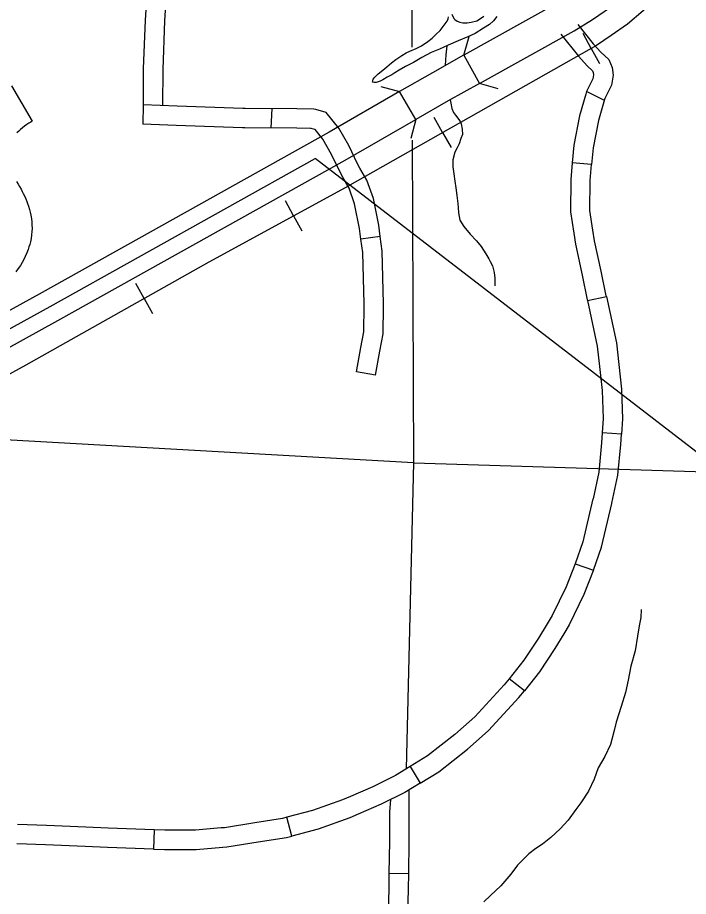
# Model space of a CAD drawing. Extents: x 1196286 to 1268366, y 2040822 to 2082115.
# Drawn here: x 1233616 to 1235560, y 2058115 to 2060664 of the extents above; entities that cross this region are included whole.
import ezdxf

# ---------------------------------------------------------------- set-up
doc = ezdxf.new("R2010")
doc.units = 0
for name, color, linetype in [('60', 7, 'Continuous'), ('61', 7, 'Continuous'), ('62', 7, 'Continuous'), ('Level 69', 7, 'Continuous'), ('Level 72', 7, 'Continuous'), ('Level 76', 7, 'Continuous'), ('Level 8', 7, 'Continuous'), ('Level 80', 7, 'Continuous'), ('Level 81', 7, 'Continuous'), ('Level 84', 7, 'Continuous')]:
    doc.layers.add(name, color=color, linetype=linetype)

msp = doc.modelspace()

# ---------------------------------------------------------------- linework, layer by layer
at = {"layer": '60'}
for points in [[(1234757.4, 2060854.1), (1234758.6, 2060578.3)], [(1234759.8, 2060309), (1234763.8, 2059372.9), (1234742.1, 2058484.8)], [(1234763.8, 2059372.9), (1233167, 2059462.7)], [(1234763.8, 2059372.9), (1236710.8, 2059312.7), (1236887.6, 2059309.1)]]:
    msp.add_lwpolyline(points, dxfattribs=at)
at = {"layer": '61'}
for p, q in [((1235315.2, 2060424.8), (1235265, 2060450.1)), ((1235279.7, 2060238.1), (1235223.7, 2060243.1)), ((1235267.4, 2059843.4), (1235322.4, 2059855.4)), ((1235366.4, 2059455.6), (1235310.3, 2059459.4)), ((1235366.4, 2059455.6), (1235366.4, 2059455.6)), ((1235232.2, 2059080.1), (1235285.4, 2059061.9)), ((1235084.9, 2058711.6), (1235040.9, 2058746.6)), ((1235084.9, 2058711.6), (1235084.9, 2058711.6)), ((1234753.8, 2058491.8), (1234782.9, 2058443.7)), ((1234410.8, 2058290.3), (1234396.6, 2058344.8)), ((1234011.6, 2058308.7), (1234009.8, 2058252.5)), ((1234749.5, 2058180.2), (1234693.3, 2058181.2))]:
    msp.add_line(p, q, dxfattribs=at)
for points in [[(1235239.8, 2060644.5), (1235284.3, 2060588.6), (1235306.3, 2060564), (1235330, 2060542.8), (1235339.2, 2060519.9), (1235342.6, 2060497.5), (1235336.9, 2060468), (1235317.6, 2060429.5), (1235316.7, 2060426.6)], [(1235190.5, 2060616.1), (1235241.3, 2060552.3), (1235266.4, 2060524.2), (1235282.7, 2060509.6), (1235284.6, 2060505), (1235285.6, 2060498.7), (1235283.2, 2060486.3), (1235265, 2060450.1), (1235262.7, 2060442.2)], [(1235262.7, 2060442.2), (1235244.5, 2060378.9), (1235228.3, 2060294), (1235223.7, 2060243.1)], [(1235316.7, 2060426.6), (1235299.3, 2060365.8), (1235284.1, 2060286.2), (1235279.7, 2060238.1)], [(1235223.7, 2060243.1), (1235219.4, 2060194.7), (1235218.7, 2060101.1), (1235228, 2060039.3)], [(1235283.6, 2060047.6), (1235275, 2060105.1), (1235275.6, 2060192), (1235279.7, 2060238.1)], [(1235228, 2060039.3), (1235232.8, 2060007), (1235252.2, 2059917.2), (1235266.8, 2059846), (1235267.4, 2059843.4)], [(1235322.4, 2059855.4), (1235321.9, 2059857.7), (1235307.3, 2059928.8), (1235288.2, 2060017.1), (1235283.6, 2060047.6)], [(1235322.4, 2059855.4), (1235351.9, 2059720.8), (1235358.9, 2059658)], [(1235267.4, 2059843.4), (1235296.3, 2059711.7), (1235303, 2059651.9)], [(1235303, 2059651.9), (1235310.6, 2059582.6), (1235313.1, 2059501.9), (1235310.3, 2059459.4)], [(1235358.9, 2059658), (1235366.8, 2059586.5), (1235369.5, 2059500.8), (1235366.4, 2059455.6)], [(1235310.3, 2059459.4), (1235308.3, 2059430.5), (1235300.2, 2059345.8), (1235283.8, 2059268.6), (1235283.7, 2059268.3)], [(1235338.5, 2059255.2), (1235338.7, 2059256.2), (1235355.8, 2059337.3), (1235364.4, 2059425.9), (1235366.4, 2059455.6)], [(1235283.7, 2059268.3), (1235253.9, 2059143.5), (1235232.2, 2059080.1)], [(1235285.4, 2059061.9), (1235308, 2059127.8), (1235338.5, 2059255.2)], [(1235232.2, 2059080.1), (1235232, 2059079.5), (1235205.8, 2059013.4), (1235165.6, 2058929.9), (1235151.3, 2058906.2)], [(1235285.4, 2059061.9), (1235284.7, 2059060), (1235257.4, 2058990.8), (1235215.1, 2058903.1), (1235199.5, 2058877.2)], [(1235151.3, 2058906.2), (1235126, 2058864.1), (1235083.4, 2058800), (1235040.9, 2058746.6)], [(1235199.5, 2058877.2), (1235173.5, 2058834), (1235128.9, 2058766.9), (1235084.9, 2058711.6)], [(1235040.9, 2058746.6), (1235026.5, 2058728.5), (1234941.5, 2058636.4), (1234908.1, 2058606.9)], [(1234945.3, 2058564.7), (1234980.9, 2058596.1), (1235069.2, 2058691.8), (1235084.9, 2058711.6)], [(1234908.1, 2058606.9), (1234883.6, 2058585.2), (1234804.5, 2058522.5), (1234753.8, 2058491.8)], [(1234782.9, 2058443.7), (1234836.7, 2058476.2), (1234919.7, 2058542.1), (1234945.3, 2058564.7)], [(1234753.8, 2058491.8), (1234711.5, 2058466.3), (1234646, 2058433.4), (1234580.4, 2058404.9)], [(1234782.9, 2058443.7), (1234738.6, 2058417), (1234669.8, 2058382.5), (1234602.8, 2058353.3)], [(1234749.5, 2058180.2), (1234751.3, 2058275.2), (1234750.6, 2058424.2)], [(1234580.4, 2058404.9), (1234557.9, 2058395.1), (1234470.8, 2058364), (1234396.6, 2058344.8)], [(1234693.3, 2058181.2), (1234695.1, 2058275.6), (1234694.7, 2058359.2), (1234697.7, 2058396.4)], [(1234396.6, 2058344.8), (1234383.8, 2058341.5), (1234304, 2058328.5), (1234215.4, 2058314.5), (1234206, 2058313.7)], [(1234602.8, 2058353.3), (1234578.6, 2058342.8), (1234487.3, 2058310.2), (1234410.8, 2058290.3)], [(1233814, 2058315.8), (1233699.3, 2058320.8), (1233615.9, 2058323.6)], [(1234011.6, 2058308.7), (1233878.5, 2058313), (1233814, 2058315.8)], [(1234206, 2058313.7), (1234131.4, 2058307.2), (1234042.8, 2058307.7), (1234011.6, 2058308.7)], [(1234210.8, 2058257.6), (1234222.2, 2058258.6), (1234312.9, 2058273), (1234395.4, 2058286.3), (1234410.8, 2058290.3)], [(1233811.6, 2058259.6), (1233697.1, 2058264.5), (1233614, 2058267.4)], [(1234009.8, 2058252.5), (1233876.4, 2058256.8), (1233811.6, 2058259.6)], [(1234009.8, 2058252.5), (1234041.7, 2058251.5), (1234133.6, 2058251), (1234210.8, 2058257.6)], [(1234688.9, 2057983.4), (1234692.5, 2058139.6), (1234693.3, 2058181.2)], [(1234745.1, 2057982.1), (1234748.7, 2058138.4), (1234749.5, 2058180.2)]]:
    msp.add_lwpolyline(points, dxfattribs=at)
at = {"layer": '62'}
for points in [[(1235005.1, 2060667.1), (1234995.7, 2060655), (1234983.8, 2060644.5), (1234966.2, 2060633.4), (1234942.1, 2060618.3), (1234920.5, 2060608.1), (1234893.2, 2060597.4), (1234863.5, 2060584), (1234838.8, 2060572.4), (1234814.9, 2060562.7), (1234787.9, 2060548.5), (1234763.1, 2060534.2), (1234740.6, 2060522.2), (1234721.5, 2060511.5), (1234708.9, 2060504.4), (1234700.5, 2060498.7), (1234687.5, 2060491.6), (1234674.6, 2060483.7), (1234667.3, 2060480.2), (1234655.6, 2060476), (1234649.6, 2060475.9), (1234644.4, 2060477.5), (1234645.3, 2060480.9), (1234646.9, 2060486.1), (1234651.2, 2060492), (1234660.9, 2060501.1), (1234674.3, 2060512.3), (1234686.2, 2060521.3), (1234700.1, 2060532.9), (1234712, 2060543), (1234729.6, 2060554.5), (1234742.6, 2060562.4), (1234753.2, 2060566.5), (1234771.1, 2060575), (1234787.1, 2060582.7), (1234804.7, 2060594.6), (1234817.3, 2060604.3), (1234828.2, 2060614.9), (1234840.9, 2060626.9), (1234852.6, 2060642.3), (1234860.9, 2060653.7), (1234864.1, 2060661.1), (1234865.4, 2060666.3)], [(1234874.2, 2060673.9), (1234880.6, 2060662.1), (1234883.5, 2060659), (1234890.5, 2060654.2), (1234897.9, 2060651), (1234906.4, 2060649.2), (1234918.8, 2060649.6), (1234930.5, 2060651.4), (1234946.7, 2060655.4), (1234958.1, 2060661.8), (1234967.3, 2060668.3)], [(1234860.3, 2060582.5), (1234856.9, 2060556.1), (1234855, 2060524.9)], [(1234870.1, 2060426), (1234871.8, 2060415.7), (1234874.6, 2060400.2), (1234879.1, 2060388.8), (1234884.9, 2060381.4), (1234895, 2060369.1), (1234898.9, 2060362.6), (1234901.3, 2060356.1), (1234904.2, 2060340.6), (1234905.2, 2060325.5), (1234900.7, 2060313.6), (1234895.4, 2060298.4), (1234889.7, 2060286.1), (1234883.4, 2060274.3), (1234877.8, 2060251.5), (1234877.1, 2060231.3), (1234879.9, 2060211.6), (1234883.3, 2060190.1), (1234886.1, 2060170.8), (1234888.7, 2060148.1), (1234891.8, 2060125.1), (1234892.5, 2060113.4), (1234894.3, 2060097.9), (1234897.7, 2060077.1), (1234909.5, 2060058.7), (1234927.9, 2060035.9), (1234945.6, 2060016.6), (1234959.3, 2060000.3), (1234972.9, 2059978.8), (1234981.8, 2059964.6), (1234986.1, 2059957), (1234992.4, 2059944), (1234995.8, 2059932.6), (1234997, 2059924.6), (1234999.1, 2059908.4), (1234999.6, 2059899.4), (1234999.2, 2059886.6)], [(1235423.4, 2058947.1), (1235422, 2058924.6), (1235417.5, 2058900.2), (1235412.6, 2058869.8), (1235405.7, 2058827.8), (1235393.8, 2058782.8), (1235385.4, 2058742.3), (1235377.8, 2058706.3), (1235365.6, 2058666.3), (1235350.8, 2058620.2), (1235345.2, 2058595.9), (1235334.2, 2058555.4), (1235318, 2058521), (1235299.2, 2058487.8), (1235286.7, 2058455.6), (1235270.5, 2058420.5), (1235248.3, 2058386.2), (1235234.2, 2058366.9), (1235211.3, 2058336.7), (1235188.2, 2058311.5), (1235161.2, 2058285.9), (1235137, 2058267.1), (1235117.7, 2058254.5), (1235097.6, 2058239), (1235065, 2058205.3), (1235045.9, 2058180), (1235016.6, 2058146.1), (1234986.2, 2058117.6), (1234966.9, 2058099.4)]]:
    msp.add_lwpolyline(points, dxfattribs=at)
at = {"layer": 'Level 69'}
for p, q in [((1233979.7, 2060411), (1233979.3, 2060354.8)), ((1234352.5, 2060400.2), (1234350.1, 2060343.9)), ((1234666.9, 2060029.2), (1234611.1, 2060022)), ((1234653.6, 2059627.1), (1234598.2, 2059636.9))]:
    msp.add_line(p, q, dxfattribs=at)
for points in [[(1234078, 2060407.6), (1233979.7, 2060411)], [(1234275.1, 2060400.8), (1234268.7, 2060400.9), (1234078, 2060407.6)], [(1234480.2, 2060397.3), (1234474.7, 2060398.8), (1234425.7, 2060399.6), (1234275.1, 2060400.8)], [(1234608.3, 2060227.9), (1234601.5, 2060239.7), (1234575.9, 2060293.6), (1234546.9, 2060344), (1234510.2, 2060389.1), (1234480.2, 2060397.3)], [(1234076, 2060351.4), (1233979.3, 2060354.8)], [(1234274.7, 2060344.6), (1234267.5, 2060344.6), (1234076, 2060351.4)], [(1234466.7, 2060342.7), (1234425, 2060343.3), (1234274.7, 2060344.6)], [(1234559.5, 2060199.9), (1234551.7, 2060213.6), (1234526, 2060267.4), (1234500.4, 2060312), (1234478, 2060339.6), (1234465.4, 2060343)], [(1234666.9, 2060029.2), (1234662.7, 2060062), (1234647.2, 2060139.5), (1234628.2, 2060193.2), (1234608.3, 2060227.9)], [(1234611.1, 2060022), (1234607.1, 2060052.9), (1234592.9, 2060124.5), (1234576.9, 2060169.7), (1234559.5, 2060199.9)], [(1234676.5, 2059827.7), (1234676.6, 2059834.6), (1234672.3, 2059987.1), (1234666.9, 2060029.2)], [(1234620.3, 2059828.3), (1234620.3, 2059834.1), (1234616.2, 2059982.7), (1234611.1, 2060022)], [(1234598.2, 2059636.9), (1234610.6, 2059707.1), (1234619.6, 2059753), (1234620.3, 2059828.3)], [(1234653.6, 2059627.1), (1234665.9, 2059696.8), (1234675.7, 2059747.3), (1234676.5, 2059827.7)]]:
    msp.add_lwpolyline(points, dxfattribs=at)
at = {"layer": 'Level 72'}
for points in [[(1234786.1, 2062286.4), (1234775.8, 2062067.3), (1234766.2, 2061775), (1234754.5, 2061523.8), (1234746.6, 2061298.3), (1234746.4, 2061114.1), (1234734.5, 2060975.4), (1234734.7, 2060949.1), (1234704.2, 2060906.6), (1234684.3, 2060888.3), (1234656.5, 2060872.4), (1234628.4, 2060865.3), (1234596.2, 2060855.6), (1234549.1, 2060849.4), (1234478.7, 2060848.2), (1234319.9, 2060848.8), (1234094.1, 2060855.7), (1234054.7, 2060855.4), (1234050.3, 2060791.8), (1234041.9, 2060654.5), (1234036.7, 2060514), (1234035.9, 2060409)], [(1233994.2, 2060795.5), (1233985.7, 2060657.3), (1233980.4, 2060515.3), (1233979.7, 2060411)]]:
    msp.add_lwpolyline(points, dxfattribs=at)
at = {"layer": 'Level 76'}
for points in [[(1234909.5, 2060555.3), (1234924.8, 2060609.5)], [(1234668.8, 2060464.3), (1234723.1, 2060449.6)], [(1235009.3, 2060458.1), (1234955.2, 2060473.5)], [(1234769.9, 2060368.4), (1234755.3, 2060314.1)]]:
    msp.add_lwpolyline(points, dxfattribs=at)
at = {"layer": 'Level 8'}
msp.add_line((1244055.7, 2052875.3), (1234478.1, 2060255.6), dxfattribs=at)
msp.add_lwpolyline([(1232769, 2059305.3), (1232966.6, 2059416), (1233710, 2059826.4), (1234478.1, 2060255.6)], dxfattribs=at)
at = {"layer": 'Level 80'}
for points in [[(1233598.1, 2060466.8), (1233658.6, 2060363.7), (1233653.9, 2060361.1), (1233648.2, 2060357.8), (1233642.8, 2060354.3), (1233635.6, 2060349.2), (1233629.8, 2060344.6), (1233624.7, 2060340.2), (1233619.5, 2060335.3), (1233614.1, 2060329.8)], [(1233612.6, 2060188.7), (1233617.4, 2060181.3), (1233621.9, 2060174), (1233626, 2060166.8), (1233629.5, 2060160.3), (1233632.5, 2060154.3), (1233635.8, 2060147.2), (1233639.4, 2060138.8), (1233642.6, 2060130.7), (1233644.7, 2060124.6), (1233647.3, 2060116.9), (1233650.1, 2060107.4), (1233652.2, 2060099.5), (1233654.2, 2060090.9), (1233656, 2060081), (1233657, 2060072.2), (1233657.7, 2060063), (1233657.9, 2060053), (1233657.5, 2060043.6), (1233656.7, 2060034.5), (1233655.1, 2060023.7), (1233653, 2060013.6), (1233651, 2060006), (1233648.9, 2059999.3), (1233646.4, 2059991.7), (1233643, 2059982.3), (1233638.2, 2059971), (1233634.2, 2059962.6), (1233629.5, 2059954.1), (1233624.5, 2059945.7), (1233617.9, 2059936.1), (1233611.2, 2059927.3)]]:
    msp.add_lwpolyline(points, dxfattribs=at)
at = {"layer": 'Level 81'}
for p, q in [((1235278.8, 2060574.5), (1235255, 2060617.9)), ((1235278.8, 2060574.5), (1235302.6, 2060531.1)), ((1234847.8, 2060331), (1234823.4, 2060374.1)), ((1234847.8, 2060331), (1234872.2, 2060288)), ((1234415.9, 2060089.1), (1234392.2, 2060132.6)), ((1234415.9, 2060089.1), (1234439.7, 2060045.7)), ((1233982.9, 2059849.5), (1233958.6, 2059892.6)), ((1233982.9, 2059849.5), (1234007.1, 2059806.3))]:
    msp.add_line(p, q, dxfattribs=at)
for points in [[(1235621.7, 2060865.7), (1235429, 2060684.3), (1235383.9, 2060644.8), (1235336.1, 2060612.8), (1235294.3, 2060583), (1235226.8, 2060546), (1234565.1, 2060170.6), (1234169.8, 2059954.7), (1233639.8, 2059656.3), (1232843.5, 2059217.9), (1231651.7, 2058559.1), (1230722.4, 2058040.9)], [(1235429, 2060684.3), (1235383.9, 2060644.8), (1235336.1, 2060612.8), (1235294.3, 2060583), (1235226.8, 2060546), (1234565.1, 2060170.6), (1234169.8, 2059954.7), (1233639.8, 2059656.3), (1232843.5, 2059217.9)], [(1235429, 2060684.3), (1235383.9, 2060644.8), (1235336.1, 2060612.8), (1235294.3, 2060583), (1235226.8, 2060546), (1234565.1, 2060170.6), (1234169.8, 2059954.7), (1233639.8, 2059656.3), (1232843.5, 2059217.9)]]:
    msp.add_lwpolyline(points, dxfattribs=at)
at = {"layer": 'Level 84'}
for points in [[(1235351.2, 2060832.4), (1235294.6, 2060781.1), (1235231.3, 2060737.2), (1235181.7, 2060707.4), (1234909.5, 2060555.3)], [(1234955.2, 2060473.5), (1235228.7, 2060626.3), (1235282.2, 2060658.4), (1235353.1, 2060707.5), (1235414.2, 2060762.9)], [(1234908.6, 2060554.9), (1234818.2, 2060504.3), (1234723.1, 2060449.6)], [(1234909.5, 2060555.3), (1234955.2, 2060473.5)], [(1234954.3, 2060473), (1234864.4, 2060422.8), (1234769.9, 2060368.4)], [(1234723.1, 2060449.6), (1234519.1, 2060332.2), (1233687.3, 2059867.3), (1232943.8, 2059456.9), (1232746.1, 2059346.2)], [(1234769.9, 2060368.4), (1234723.1, 2060449.6)], [(1232791.9, 2059264.4), (1232989.4, 2059375), (1233732.8, 2059785.4), (1234565.3, 2060250.7), (1234769.9, 2060368.4)]]:
    msp.add_lwpolyline(points, dxfattribs=at)

doc.saveas('drawing.dxf')
